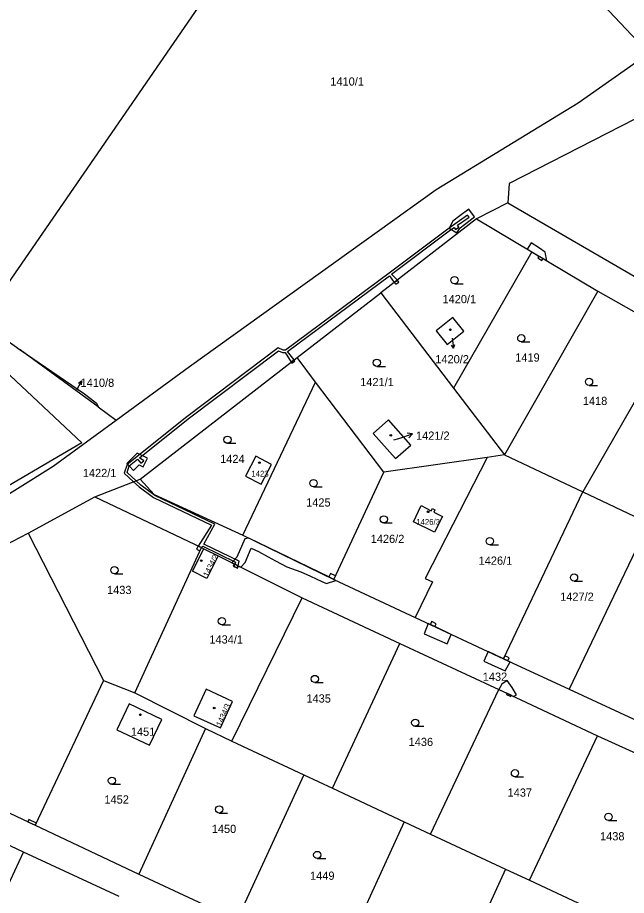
# Model space of a CAD drawing. Extents: x -756746 to -753363, y -1166406 to -1161727.
# Drawn here: x -755279.8 to -755153.8, y -1164552.5 to -1164370.9 of the extents above; entities that cross this region are included whole.
import ezdxf

# ---------------------------------------------------------------- set-up
doc = ezdxf.new("R2010")
doc.units = 0
for name, color, linetype in [('Hranice parcel', 7, 'Continuous'), ('Parcelní čísla', 7, 'Continuous'), ('Pop  PČ popisy', 7, 'Continuous'), ('Věcná břemena k části', 7, 'Continuous'), ('Značky budov', 7, 'Continuous'), ('Značky kultur', 7, 'Continuous')]:
    doc.layers.add(name, color=color, linetype=linetype)

msp = doc.modelspace()

# ---------------------------------------------------------------- linework, layer by layer
at = {"layer": 'Hranice parcel'}
for p, q in [((-755192.06, -1164295.63), (-755287.25, -1164433.84)), ((-755178.39, -1164409.27), (-755184.83, -1164412.52)), ((-755178.39, -1164409.27), (-755145.09, -1164428.58)), ((-755184.83, -1164412.52), (-755204.66, -1164427.87)), ((-755184.83, -1164412.52), (-755173.38, -1164419.38)), ((-755173.38, -1164419.38), (-755189.61, -1164447.61)), ((-755173.38, -1164419.38), (-755159.78, -1164427.52)), ((-755159.78, -1164427.52), (-755179.09, -1164461.38)), ((-755159.78, -1164427.52), (-755144.11, -1164436.34)), ((-755221.97, -1164441.27), (-755204.66, -1164427.87)), ((-755204.66, -1164427.87), (-755189.61, -1164447.61)), ((-755287.25, -1164433.84), (-755279.25, -1164439.65)), ((-755263.12, -1164451.47), (-755279.25, -1164439.65)), ((-755254.42, -1164466.41), (-755221.97, -1164441.27)), ((-755218.14, -1164446.32), (-755221.97, -1164441.27)), ((-755233.2, -1164477.98), (-755218.14, -1164446.32)), ((-755204.02, -1164464.95), (-755218.14, -1164446.32)), ((-755189.61, -1164447.61), (-755179.09, -1164461.38)), ((-755149.61, -1164445.93), (-755162.88, -1164469.06)), ((-755263.47, -1164450.69), (-755263.12, -1164451.47)), ((-755263.12, -1164451.47), (-755259.37, -1164454.21)), ((-755182.65, -1164461.89), (-755204.02, -1164464.95)), ((-755179.09, -1164461.38), (-755182.65, -1164461.89)), ((-755179.09, -1164461.38), (-755162.88, -1164469.06)), ((-755214.37, -1164487.14), (-755204.02, -1164464.95)), ((-755263.76, -1164470.03), (-755254.42, -1164466.41)), ((-755179.29, -1164503.55), (-755162.88, -1164469.06)), ((-755162.88, -1164469.06), (-755149.3, -1164475.49)), ((-755277.6, -1164477.55), (-755263.76, -1164470.03)), ((-755263.76, -1164470.03), (-755241.74, -1164480.56)), ((-755149.3, -1164475.49), (-755165.69, -1164509.85)), ((-755331.36, -1164505.73), (-755277.6, -1164477.55)), ((-755277.6, -1164477.55), (-755261.96, -1164508.08)), ((-755233.2, -1164477.98), (-755214.37, -1164487.14)), ((-755255.48, -1164510.58), (-755241.74, -1164480.56)), ((-755241.74, -1164480.56), (-755241.23, -1164480.81)), ((-755241.23, -1164480.81), (-755238.27, -1164482.29)), ((-755238.27, -1164482.29), (-755220.9, -1164490.94)), ((-755214.37, -1164487.14), (-755197.53, -1164495.02)), ((-755235.45, -1164520.62), (-755220.9, -1164490.94)), ((-755220.9, -1164490.94), (-755200.71, -1164500.41)), ((-755197.53, -1164495.02), (-755179.29, -1164503.55)), ((-755214.66, -1164530.32), (-755200.71, -1164500.41)), ((-755200.71, -1164500.41), (-755180.24, -1164509.91)), ((-755179.29, -1164503.55), (-755165.69, -1164509.85)), ((-755261.96, -1164508.08), (-755276.09, -1164538.01)), ((-755261.96, -1164508.08), (-755255.48, -1164510.58)), ((-755255.48, -1164510.58), (-755240.88, -1164517.98)), ((-755194.34, -1164539.81), (-755180.24, -1164509.91)), ((-755180.24, -1164509.91), (-755159.83, -1164519.47)), ((-755165.69, -1164509.85), (-755146.61, -1164518.7)), ((-755240.88, -1164517.98), (-755254.66, -1164548.09)), ((-755240.88, -1164517.98), (-755235.45, -1164520.62)), ((-755173.92, -1164549.35), (-755159.83, -1164519.47)), ((-755159.83, -1164519.47), (-755139.25, -1164528.91)), ((-755235.45, -1164520.62), (-755220.58, -1164527.56)), ((-755220.58, -1164527.56), (-755234.41, -1164557.56)), ((-755220.58, -1164527.56), (-755214.66, -1164530.32)), ((-755214.66, -1164530.32), (-755199.78, -1164537.27)), ((-755278.55, -1164543.54), (-755298.7, -1164534.09)), ((-755276.09, -1164538.01), (-755254.66, -1164548.09)), ((-755199.78, -1164537.27), (-755213.59, -1164567.3)), ((-755199.78, -1164537.27), (-755194.34, -1164539.81)), ((-755194.34, -1164539.81), (-755178.83, -1164547.06)), ((-755297, -1164583.2), (-755278.55, -1164543.54)), ((-755258.73, -1164552.77), (-755278.55, -1164543.54)), ((-755178.83, -1164547.06), (-755192.66, -1164577.1)), ((-755178.83, -1164547.06), (-755173.92, -1164549.35)), ((-755254.66, -1164548.09), (-755234.41, -1164557.56)), ((-755173.92, -1164549.35), (-755157.94, -1164556.81))]:
    msp.add_line(p, q, dxfattribs=at)
for points in [[(-755191.91, -1164295.78), (-755193.3, -1164297.85), (-755175.05, -1164350.84), (-755149.24, -1164378.29)], [(-755193.18, -1164406.51), (-755163.79, -1164388.56), (-755149.24, -1164378.29)], [(-755137.7, -1164384.53), (-755178.09, -1164405.23), (-755178.39, -1164409.27)], [(-755259.37, -1164454.21), (-755244.2, -1164443.13), (-755193.18, -1164406.51)], [(-755316.52, -1164411.9), (-755266.5, -1164458.88), (-755287.7, -1164471.32)], [(-755187.45, -1164435.77), (-755189.73, -1164432.93), (-755193.2, -1164435.71), (-755190.9, -1164438.54), (-755187.45, -1164435.77)], [(-755279.25, -1164439.65), (-755265.92, -1164448.76), (-755263.47, -1164450.69)], [(-755313.06, -1164487.26), (-755301.43, -1164481.86), (-755272.37, -1164463.71), (-755259.37, -1164454.21)], [(-755203.03, -1164454.13), (-755206.19, -1164456.98), (-755201.63, -1164462.16), (-755198.42, -1164459.39), (-755203.03, -1164454.13)], [(-755229.38, -1164467.45), (-755227.22, -1164463.36), (-755230.46, -1164461.65), (-755232.61, -1164465.76), (-755229.38, -1164467.45)], [(-755182.65, -1164461.89), (-755195.46, -1164486.93), (-755193.96, -1164487.64), (-755197.53, -1164495.02)], [(-755254.42, -1164466.41), (-755251.52, -1164469.58), (-755233.2, -1164477.98)], [(-755191.9, -1164474.12), (-755193.56, -1164477.4), (-755197.91, -1164475.2), (-755196.32, -1164471.88), (-755194.21, -1164472.95), (-755193.98, -1164472.5), (-755193.45, -1164472.77), (-755193.68, -1164473.22), (-755191.9, -1164474.12)], [(-755238.27, -1164482.29), (-755240.63, -1164486.94), (-755243.57, -1164485.45), (-755241.23, -1164480.81)], [(-755331.36, -1164505.73), (-755331.36, -1164511.85), (-755276.09, -1164538.01)], [(-755240.77, -1164509.88), (-755243.29, -1164515.35), (-755237.82, -1164517.86), (-755235.32, -1164512.4), (-755240.77, -1164509.88)], [(-755249.92, -1164516.09), (-755256.69, -1164512.9), (-755259.22, -1164518.26), (-755252.46, -1164521.45), (-755249.92, -1164516.09)]]:
    msp.add_lwpolyline(points, dxfattribs=at)
at = {"layer": 'Pop  PČ popisy'}
for p, q in [((-755189.88, -1164437.25), (-755189.59, -1164439.3)), ((-755189.59, -1164439.3), (-755190.03, -1164438.66)), ((-755189.59, -1164439.3), (-755189.35, -1164438.57)), ((-755267.51, -1164447.93), (-755266.57, -1164446.16)), ((-755266.57, -1164446.16), (-755267.18, -1164446.59)), ((-755266.57, -1164446.16), (-755266.58, -1164446.91)), ((-755201.94, -1164458.3), (-755200.93, -1164457.98)), ((-755200.93, -1164457.98), (-755198.08, -1164457.05)), ((-755198.08, -1164457.05), (-755199.18, -1164456.89)), ((-755198.08, -1164457.05), (-755198.87, -1164457.84))]:
    msp.add_line(p, q, dxfattribs=at)
at = {"layer": 'Věcná břemena k části'}
for points in [[(-755190.53, -1164414.45), (-755188.92, -1164415.44), (-755188.26, -1164414.42), (-755187.32, -1164413.71), (-755185.26, -1164412.17), (-755186.46, -1164410.57), (-755188.28, -1164411.93), (-755189.76, -1164413.04)], [(-755234.84, -1164484), (-755234.12, -1164484.36), (-755233.92, -1164483.36), (-755241.21, -1164479.84), (-755238.94, -1164475.7), (-755251.36, -1164469.79), (-755254.29, -1164467.63), (-755255.26, -1164466.74), (-755257.11, -1164465.04), (-755256.65, -1164463.68), (-755254.95, -1164462.3), (-755254.24, -1164463.11), (-755253.62, -1164462.61), (-755254.55, -1164461.98), (-755244.48, -1164453.9), (-755225.82, -1164439.84), (-755224.96, -1164440.23), (-755224.4, -1164440.21), (-755223.2, -1164442.22), (-755222.58, -1164441.74), (-755223.93, -1164440.02), (-755202.83, -1164424.32), (-755201.86, -1164425.7), (-755201.22, -1164425.21), (-755202.43, -1164424.02), (-755190.24, -1164414.85), (-755189.45, -1164414.35), (-755189.17, -1164414.73), (-755188.52, -1164414.27), (-755188.81, -1164413.88), (-755186.4, -1164412.2), (-755186.68, -1164411.79), (-755190.53, -1164414.45), (-755202.94, -1164423.78), (-755224.36, -1164439.71), (-755224.86, -1164439.73), (-755225.88, -1164439.26), (-755244.78, -1164453.5), (-755257.07, -1164463.38), (-755257.69, -1164465.18), (-755255.78, -1164466.94), (-755254.61, -1164468.01), (-755251.62, -1164470.23), (-755239.64, -1164475.92), (-755242.38, -1164480.25), (-755241.74, -1164480.56), (-755241.47, -1164480.27), (-755234.67, -1164483.56)], [(-755171.79, -1164418.65), (-755173.54, -1164417.53), (-755174.35, -1164418.8), (-755173.38, -1164419.38), (-755171.93, -1164420.25), (-755171.07, -1164420.76), (-755170.31, -1164421.22), (-755170.67, -1164419.44)], [(-755171.07, -1164420.76), (-755171.93, -1164420.25), (-755172.17, -1164420.64), (-755171.31, -1164421.16)], [(-755201.22, -1164425.21), (-755201.86, -1164425.7), (-755201.56, -1164426.1), (-755200.93, -1164425.62)], [(-755222.58, -1164441.74), (-755223.2, -1164442.22), (-755223.05, -1164442.44), (-755222.41, -1164441.97)], [(-755255.79, -1164464.59), (-755254.6, -1164463.43), (-755253.78, -1164463.83), (-755252.92, -1164462.03), (-755255.01, -1164461.02), (-755257.19, -1164463.17), (-755256.65, -1164463.68)], [(-755241.74, -1164480.56), (-755242.38, -1164480.25), (-755242.75, -1164480.9), (-755242.05, -1164481.24)], [(-755235.44, -1164483.7), (-755234.97, -1164483.93), (-755234.07, -1164484.38), (-755233.57, -1164484.63), (-755232.71, -1164483.67), (-755231.42, -1164480.68), (-755229.95, -1164481.39), (-755227.95, -1164482.46), (-755226.41, -1164483.32), (-755224.05, -1164484.51), (-755221.2, -1164485.61), (-755219.21, -1164486.49), (-755216.87, -1164487.56), (-755215.88, -1164487.96), (-755213.95, -1164487.34), (-755214.37, -1164487.14), (-755215.41, -1164486.63), (-755231.95, -1164478.59), (-755232.77, -1164478.73), (-755234.41, -1164482.57)], [(-755234.07, -1164484.38), (-755234.97, -1164483.93), (-755235.2, -1164484.41), (-755234.3, -1164484.85)], [(-755234.12, -1164484.36), (-755234.84, -1164484), (-755235.02, -1164484.42), (-755234.3, -1164484.77)], [(-755215.41, -1164486.63), (-755214.37, -1164487.14), (-755214.03, -1164486.4), (-755215.05, -1164485.9)], [(-755194.4, -1164496.48), (-755194.85, -1164496.27), (-755195.69, -1164498.42), (-755190.94, -1164500.5), (-755190.07, -1164498.51), (-755193.5, -1164496.9)], [(-755194.4, -1164496.48), (-755193.5, -1164496.9), (-755193.22, -1164496.3), (-755194.12, -1164495.88)], [(-755178.36, -1164503.98), (-755179.29, -1164503.55), (-755182.42, -1164502.09), (-755183.33, -1164504.03), (-755178.95, -1164506.07), (-755177.91, -1164504.19)], [(-755179.01, -1164502.96), (-755179.29, -1164503.55), (-755178.36, -1164503.98), (-755178.08, -1164503.39)], [(-755178.51, -1164508.03), (-755179.62, -1164508.82), (-755180.24, -1164509.91), (-755178.55, -1164510.7), (-755177.65, -1164511.12), (-755177.17, -1164511.35), (-755176.6, -1164511.02), (-755177.47, -1164509.5)], [(-755177.65, -1164511.12), (-755178.55, -1164510.7), (-755178.66, -1164510.94), (-755177.76, -1164511.36)], [(-755276.09, -1164538.01), (-755275.88, -1164537.56), (-755277.42, -1164536.84), (-755277.63, -1164537.28)]]:
    msp.add_lwpolyline(points, close=True, dxfattribs=at)
at = {"layer": 'Značky budov'}
for centre in [(-755190.26, -1164435.51), (-755202.58, -1164457.33), (-755229.74, -1164462.98), (-755194.86, -1164473.15), (-755241.77, -1164483.26), (-755239.09, -1164513.75), (-755254.37, -1164515.15)]:
    msp.add_circle(centre, 0.175, dxfattribs=at)
at = {"layer": 'Značky kultur'}
for p, q in [((-755189.39, -1164425.99), (-755187.64, -1164425.99)), ((-755175.58, -1164438.01), (-755173.83, -1164438.01)), ((-755205.45, -1164443.07), (-755203.7, -1164443.07)), ((-755161.58, -1164447.01), (-755159.83, -1164447.01)), ((-755236.35, -1164458.99), (-755234.6, -1164458.99)), ((-755218.55, -1164467.99), (-755216.8, -1164467.99)), ((-755204.01, -1164475.47), (-755202.26, -1164475.47)), ((-755182.08, -1164479.98), (-755180.33, -1164479.98)), ((-755259.73, -1164485.98), (-755257.98, -1164485.98)), ((-755164.68, -1164487.51), (-755162.93, -1164487.51)), ((-755237.5, -1164496.53), (-755235.75, -1164496.53)), ((-755218.28, -1164508.49), (-755216.53, -1164508.49)), ((-755197.52, -1164517.53), (-755195.77, -1164517.53)), ((-755176.89, -1164527.99), (-755175.14, -1164527.99)), ((-755260.25, -1164529.53), (-755258.5, -1164529.53)), ((-755238.07, -1164535.47), (-755236.32, -1164535.47)), ((-755157.56, -1164537.02), (-755155.81, -1164537.02)), ((-755217.78, -1164544.9), (-755216.03, -1164544.9))]:
    msp.add_line(p, q, dxfattribs=at)
for centre in [(-755189.39, -1164425.24), (-755175.58, -1164437.26), (-755205.45, -1164442.32), (-755161.58, -1164446.26), (-755236.35, -1164458.24), (-755218.55, -1164467.24), (-755204.01, -1164474.72), (-755182.08, -1164479.23), (-755259.73, -1164485.23), (-755164.68, -1164486.76), (-755237.5, -1164495.78), (-755218.28, -1164507.74), (-755197.52, -1164516.78), (-755176.89, -1164527.24), (-755260.25, -1164528.78), (-755238.07, -1164534.72), (-755157.56, -1164536.27), (-755217.78, -1164544.15)]:
    msp.add_circle(centre, 0.75, dxfattribs=at)

# ---------------------------------------------------------------- texts
at = {"layer": 'Parcelní čísla'}
for s, height, p in [('1410/1', 1.7, (-755215.08, -1164384.99)), ('1420/1', 1.7, (-755191.88, -1164430)), ('1420/2', 1.7, (-755193.37, -1164442.44)), ('1419', 1.7, (-755176.84, -1164442.09)), ('1410/8', 1.7, (-755266.73, -1164447.31)), ('1421/1', 1.7, (-755208.9, -1164447.16)), ('1418', 1.7, (-755162.86, -1164451.07)), ('1421/2', 1.7, (-755197.36, -1164458.25)), ('1424', 1.7, (-755237.87, -1164463.07)), ('1422/1', 1.7, (-755266.27, -1164465.98)), ('1423', 1.2, (-755231.41, -1164465.87)), ('1425', 1.7, (-755220.08, -1164472.07)), ('1426/3', 1.2, (-755197.31, -1164475.85)), ('1426/2', 1.7, (-755206.73, -1164479.6)), ('1426/1', 1.7, (-755184.41, -1164484.11)), ('1433', 1.7, (-755261.26, -1164490.17)), ('1427/2', 1.7, (-755167.55, -1164491.57)), ('1434/1', 1.7, (-755240.1, -1164500.41)), ('1432', 1.7, (-755183.56, -1164508.12)), ('1435', 1.7, (-755220.02, -1164512.62)), ('1451', 1.7, (-755256.34, -1164519.5)), ('1436', 1.7, (-755198.89, -1164521.61)), ('1437', 1.7, (-755178.42, -1164532.09)), ('1452', 1.7, (-755261.8, -1164533.52)), ('1450', 1.7, (-755239.6, -1164539.6)), ('1438', 1.7, (-755159.3, -1164541.13)), ('1449', 1.7, (-755219.27, -1164549.28))]:
    msp.add_text(s, height=height, dxfattribs=at).set_placement(p)
for s, rotation, p in [('1434/2', 63, (-755240.39, -1164486.74)), ('1434/3', 66, (-755237.67, -1164517.66))]:
    msp.add_text(s, height=1.2, rotation=rotation, dxfattribs=at).set_placement(p)

doc.saveas('drawing.dxf')
